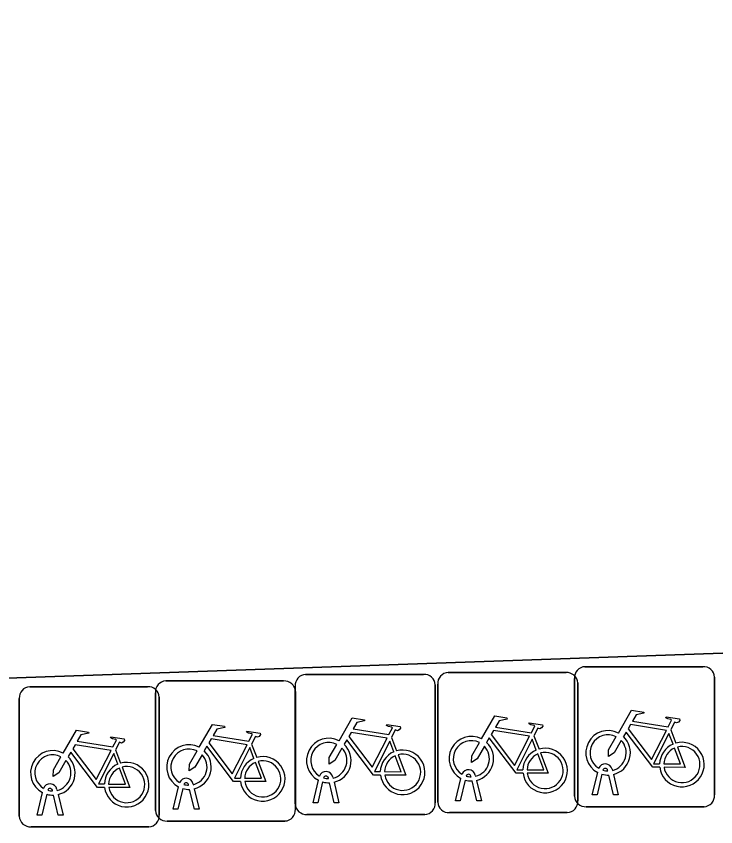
# Model space of a CAD drawing. Extents: x 160554 to 161248, y 385329 to 386506.
# Drawn here: x 160944.74 to 160949.73, y 386236.57 to 386242.35 of the extents above; entities that cross this region are included whole.
import ezdxf

# ---------------------------------------------------------------- set-up
doc = ezdxf.new("R2010")
doc.units = 0
for name, color, linetype in [('IMGEO_Fietsenrek', 7, 'Continuous'), ('IMGEO_Groenvoorziening', 7, 'Continuous'), ('IMGEO_Rijbaan_lokaal_open', 7, 'Continuous')]:
    doc.layers.add(name, color=color, linetype=linetype)

msp = doc.modelspace()

# ---------------------------------------------------------------- linework, layer by layer
at = {"layer": 'IMGEO_Fietsenrek'}
for p, q in [((160947.8249, 386237.6715), (160948.6658, 386237.6715)), ((160948.6658, 386237.6715), (160947.8249, 386237.6715)), ((160948.8009, 386237.7135), (160949.6418, 386237.7135)), ((160949.6418, 386237.7135), (160948.8009, 386237.7135)), ((160945.8099, 386237.6115), (160946.6508, 386237.6115)), ((160946.6508, 386237.6115), (160945.8099, 386237.6115)), ((160946.8079, 386237.6585), (160947.6488, 386237.6585)), ((160947.6488, 386237.6585), (160946.8079, 386237.6585)), ((160948.7265, 386236.7889), (160948.7265, 386237.6298)), ((160948.7265, 386237.6298), (160948.7265, 386236.7889)), ((160949.7255, 386237.6391), (160949.7255, 386236.7982)), ((160949.7255, 386236.7982), (160949.7255, 386237.6391)), ((160944.8389, 386237.5705), (160945.6798, 386237.5705)), ((160945.6798, 386237.5705), (160944.8389, 386237.5705)), ((160946.7335, 386236.7339), (160946.7335, 386237.5748)), ((160946.7335, 386237.5748), (160946.7335, 386236.7339)), ((160947.7325, 386237.5841), (160947.7325, 386236.7432)), ((160947.7325, 386236.7432), (160947.7325, 386237.5841)), ((160947.7505, 386236.7469), (160947.7505, 386237.5878)), ((160947.7505, 386237.5878), (160947.7505, 386236.7469)), ((160948.7495, 386237.5971), (160948.7495, 386236.7562)), ((160948.7495, 386236.7562), (160948.7495, 386237.5971)), ((160945.7355, 386236.6869), (160945.7355, 386237.5278)), ((160945.7355, 386237.5278), (160945.7355, 386236.6869)), ((160945.7635, 386237.4961), (160945.7635, 386236.6552)), ((160945.7635, 386236.6552), (160945.7635, 386237.4961)), ((160946.7345, 386237.5371), (160946.7345, 386236.6962)), ((160946.7345, 386236.6962), (160946.7345, 386237.5371)), ((160944.7645, 386236.6459), (160944.7645, 386237.4868)), ((160944.7645, 386237.4868), (160944.7645, 386236.6459)), ((160949.4132, 386237.2632), (160949.4495, 386237.168)), ((160947.4202, 386237.2082), (160947.4565, 386237.113)), ((160948.4372, 386237.2212), (160948.4735, 386237.126)), ((160946.4222, 386237.1612), (160946.4585, 386237.066)), ((160945.4512, 386237.1202), (160945.4875, 386237.025)), ((160948.9639, 386236.9699), (160948.9629, 386236.9742)), ((160948.9946, 386236.9814), (160948.9964, 386236.9735)), ((160946.9709, 386236.9149), (160946.9699, 386236.9192)), ((160947.0016, 386236.9264), (160947.0034, 386236.9185)), ((160947.8775, 386236.7563), (160947.9158, 386236.9163)), ((160947.9879, 386236.9279), (160947.9869, 386236.9322)), ((160948.0186, 386236.9394), (160948.0204, 386236.9315)), ((160948.8535, 386236.7983), (160948.8918, 386236.9583)), ((160948.9222, 386236.9461), (160948.8869, 386236.7983)), ((160949.005, 386236.7983), (160948.9711, 386236.94)), ((160949.0034, 386236.9443), (160949.0384, 386236.7983)), ((160945.9729, 386236.8679), (160945.9719, 386236.8722)), ((160946.0036, 386236.8794), (160946.0054, 386236.8715)), ((160946.8605, 386236.7433), (160946.8988, 386236.9033)), ((160946.9292, 386236.8911), (160946.8939, 386236.7433)), ((160947.012, 386236.7433), (160946.9781, 386236.885)), ((160947.0104, 386236.8893), (160947.0454, 386236.7433)), ((160947.9462, 386236.9041), (160947.9109, 386236.7563)), ((160948.029, 386236.7563), (160947.9951, 386236.898)), ((160948.0274, 386236.9023), (160948.0624, 386236.7563)), ((160944.8915, 386236.6553), (160944.9298, 386236.8153)), ((160944.9602, 386236.8031), (160944.9249, 386236.6553)), ((160945.0019, 386236.8269), (160945.0009, 386236.8312)), ((160945.0326, 386236.8384), (160945.0344, 386236.8305)), ((160945.0414, 386236.8013), (160945.0764, 386236.6553)), ((160945.8625, 386236.6963), (160945.9008, 386236.8563)), ((160945.9312, 386236.8441), (160945.8959, 386236.6963)), ((160946.014, 386236.6963), (160945.9801, 386236.838)), ((160946.0124, 386236.8423), (160946.0474, 386236.6963)), ((160945.043, 386236.6553), (160945.0091, 386236.797)), ((160946.8939, 386236.7433), (160946.8605, 386236.7433)), ((160947.0454, 386236.7433), (160947.012, 386236.7433)), ((160947.9109, 386236.7563), (160947.8775, 386236.7563)), ((160948.0624, 386236.7563), (160948.029, 386236.7563)), ((160948.8869, 386236.7983), (160948.8535, 386236.7983)), ((160949.0384, 386236.7983), (160949.005, 386236.7983)), ((160945.8959, 386236.6963), (160945.8625, 386236.6963)), ((160946.0474, 386236.6963), (160946.014, 386236.6963)), ((160949.6511, 386236.7145), (160948.8102, 386236.7145)), ((160948.8102, 386236.7145), (160949.6511, 386236.7145)), ((160944.9249, 386236.6553), (160944.8915, 386236.6553)), ((160945.0764, 386236.6553), (160945.043, 386236.6553)), ((160947.6581, 386236.6595), (160946.8172, 386236.6595)), ((160946.8172, 386236.6595), (160947.6581, 386236.6595)), ((160948.6751, 386236.6725), (160947.8342, 386236.6725)), ((160947.8342, 386236.6725), (160948.6751, 386236.6725)), ((160945.6891, 386236.5715), (160944.8482, 386236.5715)), ((160944.8482, 386236.5715), (160945.6891, 386236.5715)), ((160946.6601, 386236.6125), (160945.8192, 386236.6125)), ((160945.8192, 386236.6125), (160946.6601, 386236.6125))]:
    msp.add_line(p, q, dxfattribs=at)
for points in [[(160949.0391, 386237.2402), (160949.1338, 386237.4037), (160949.22, 386237.3899), (160949.2217, 386237.3812), (160949.1656, 386237.3703), (160949.1394, 386237.325), (160949.3946, 386237.2842)], [(160947.0461, 386237.1852), (160947.1408, 386237.3487), (160947.227, 386237.3349), (160947.2287, 386237.3262), (160947.1726, 386237.3153), (160947.1464, 386237.27), (160947.4016, 386237.2292)], [(160948.0631, 386237.1982), (160948.1578, 386237.3617), (160948.244, 386237.3479), (160948.2457, 386237.3392), (160948.1896, 386237.3283), (160948.1634, 386237.283), (160948.4186, 386237.2422)], [(160949.3946, 386237.2842), (160949.4196, 386237.333), (160949.4145, 386237.337), (160949.3913, 386237.3407), (160949.3786, 386237.3482), (160949.3776, 386237.3513), (160949.3798, 386237.3559), (160949.4746, 386237.3408), (160949.4769, 386237.3305), (160949.4675, 386237.3181), (160949.4551, 386237.3117), (160949.4406, 386237.3179), (160949.4132, 386237.2632)], [(160946.0481, 386237.1382), (160946.1428, 386237.3017), (160946.229, 386237.2879), (160946.2307, 386237.2792), (160946.1746, 386237.2683), (160946.1484, 386237.223), (160946.4036, 386237.1822)], [(160947.4016, 386237.2292), (160947.4266, 386237.278), (160947.4215, 386237.282), (160947.3983, 386237.2857), (160947.3856, 386237.2932), (160947.3846, 386237.2963), (160947.3868, 386237.3009), (160947.4816, 386237.2858), (160947.4839, 386237.2755), (160947.4745, 386237.2631), (160947.4621, 386237.2567), (160947.4476, 386237.2629), (160947.4202, 386237.2082)], [(160948.4186, 386237.2422), (160948.4436, 386237.291), (160948.4385, 386237.295), (160948.4153, 386237.2987), (160948.4026, 386237.3062), (160948.4016, 386237.3093), (160948.4038, 386237.3139), (160948.4986, 386237.2988), (160948.5009, 386237.2885), (160948.4915, 386237.2761), (160948.4791, 386237.2697), (160948.4646, 386237.2759), (160948.4372, 386237.2212)], [(160949.3817, 386237.259), (160949.1249, 386237.3), (160949.1082, 386237.2712), (160949.2752, 386237.0509), (160949.3817, 386237.259)], [(160945.0771, 386237.0972), (160945.1718, 386237.2607), (160945.258, 386237.2469), (160945.2597, 386237.2382), (160945.2036, 386237.2273), (160945.1774, 386237.182), (160945.4326, 386237.1412)], [(160945.4326, 386237.1412), (160945.4576, 386237.19), (160945.4525, 386237.194), (160945.4293, 386237.1977), (160945.4166, 386237.2052), (160945.4156, 386237.2083), (160945.4178, 386237.2129), (160945.5126, 386237.1978), (160945.5149, 386237.1875), (160945.5055, 386237.1751), (160945.4931, 386237.1687), (160945.4786, 386237.1749), (160945.4512, 386237.1202)], [(160946.4036, 386237.1822), (160946.4286, 386237.231), (160946.4235, 386237.235), (160946.4003, 386237.2387), (160946.3876, 386237.2462), (160946.3866, 386237.2493), (160946.3888, 386237.2539), (160946.4836, 386237.2388), (160946.4859, 386237.2285), (160946.4765, 386237.2161), (160946.4641, 386237.2097), (160946.4496, 386237.2159), (160946.4222, 386237.1612)], [(160947.3887, 386237.204), (160947.1319, 386237.245), (160947.1152, 386237.2162), (160947.2822, 386236.9959), (160947.3887, 386237.204)], [(160948.3588, 386236.9535), (160948.3091, 386236.9536), (160948.1184, 386237.2053), (160948.0994, 386237.1725)], [(160948.4057, 386237.217), (160948.1489, 386237.258), (160948.1322, 386237.2292), (160948.2992, 386237.0089), (160948.4057, 386237.217)], [(160949.0598, 386237.1877), (160949.0082, 386237.0985), (160948.9683, 386237.0725), (160948.9695, 386237.12), (160949.024, 386237.2142)], [(160949.3348, 386236.9955), (160949.2851, 386236.9956), (160949.0944, 386237.2473), (160949.0754, 386237.2145)], [(160949.4297, 386237.161), (160949.4004, 386237.2378), (160949.291, 386237.0197), (160949.3337, 386237.0196)], [(160945.4197, 386237.116), (160945.1629, 386237.157), (160945.1462, 386237.1282), (160945.3132, 386236.9079), (160945.4197, 386237.116)], [(160946.3907, 386237.157), (160946.1339, 386237.198), (160946.1172, 386237.1692), (160946.2842, 386236.9489), (160946.3907, 386237.157)], [(160947.0668, 386237.1327), (160947.0152, 386237.0435), (160946.9753, 386237.0175), (160946.9765, 386237.065), (160947.031, 386237.1592)], [(160947.3418, 386236.9405), (160947.2921, 386236.9406), (160947.1014, 386237.1923), (160947.0824, 386237.1595)], [(160947.4367, 386237.106), (160947.4074, 386237.1828), (160947.298, 386236.9647), (160947.3407, 386236.9646)], [(160948.0838, 386237.1457), (160948.0322, 386237.0565), (160947.9923, 386237.0305), (160947.9935, 386237.078), (160948.048, 386237.1722)], [(160948.4537, 386237.119), (160948.4244, 386237.1958), (160948.315, 386236.9777), (160948.3577, 386236.9776)], [(160945.3728, 386236.8525), (160945.3231, 386236.8526), (160945.1324, 386237.1043), (160945.1134, 386237.0715)], [(160945.4677, 386237.018), (160945.4384, 386237.0948), (160945.329, 386236.8767), (160945.3717, 386236.8766)], [(160946.0688, 386237.0857), (160946.0172, 386236.9965), (160945.9773, 386236.9705), (160945.9785, 386237.018), (160946.033, 386237.1122)], [(160946.3438, 386236.8935), (160946.2941, 386236.8936), (160946.1034, 386237.1453), (160946.0844, 386237.1125)], [(160946.4387, 386237.059), (160946.4094, 386237.1358), (160946.3, 386236.9177), (160946.3427, 386236.9176)], [(160948.3877, 386236.9775), (160948.5076, 386236.9773), (160948.4644, 386237.0909)], [(160948.4842, 386237.0978), (160948.5392, 386236.9532), (160948.3891, 386236.9535)], [(160949.3637, 386237.0195), (160949.4836, 386237.0193), (160949.4404, 386237.1329)], [(160949.4602, 386237.1398), (160949.5152, 386236.9952), (160949.3651, 386236.9955)], [(160945.0978, 386237.0447), (160945.0462, 386236.9555), (160945.0063, 386236.9295), (160945.0075, 386236.977), (160945.062, 386237.0712)], [(160946.3727, 386236.9175), (160946.4926, 386236.9173), (160946.4494, 386237.0309)], [(160946.4692, 386237.0378), (160946.5242, 386236.8932), (160946.3741, 386236.8935)], [(160947.3707, 386236.9645), (160947.4906, 386236.9643), (160947.4474, 386237.0779)], [(160947.4672, 386237.0848), (160947.5222, 386236.9402), (160947.3721, 386236.9405)], [(160945.4017, 386236.8765), (160945.5216, 386236.8763), (160945.4784, 386236.9899)], [(160945.4982, 386236.9968), (160945.5532, 386236.8522), (160945.4031, 386236.8525)]]:
    msp.add_lwpolyline(points, dxfattribs=at)
for centre, radius, start, end in [((160947.8282, 386237.5936), 0.0779, 92.4484, 184.28452), ((160947.8282, 386237.5936), 0.0779, 92.4484, 184.28452), ((160948.6716, 386237.5938), 0.0779, 2.4484, 94.28452), ((160948.6716, 386237.5938), 0.0779, 2.4484, 94.28452), ((160948.8042, 386237.6356), 0.0779, 92.4484, 184.28452), ((160948.8042, 386237.6356), 0.0779, 92.4484, 184.28452), ((160949.6476, 386237.6358), 0.0779, 2.4484, 94.28452), ((160949.6476, 386237.6358), 0.0779, 2.4484, 94.28452), ((160945.8132, 386237.5336), 0.0779, 92.4484, 184.28452), ((160945.8132, 386237.5336), 0.0779, 92.4484, 184.28452), ((160946.6566, 386237.5338), 0.0779, 2.4484, 94.28452), ((160946.6566, 386237.5338), 0.0779, 2.4484, 94.28452), ((160946.8112, 386237.5806), 0.0779, 92.4484, 184.28452), ((160946.8112, 386237.5806), 0.0779, 92.4484, 184.28452), ((160947.6546, 386237.5808), 0.0779, 2.4484, 94.28452), ((160947.6546, 386237.5808), 0.0779, 2.4484, 94.28452), ((160944.8422, 386237.4926), 0.0779, 92.4484, 184.28452), ((160944.8422, 386237.4926), 0.0779, 92.4484, 184.28452), ((160945.6856, 386237.4928), 0.0779, 2.4484, 94.28452), ((160945.6856, 386237.4928), 0.0779, 2.4484, 94.28452), ((160947.9901, 386237.0569), 0.159, 62.67661, 242.13685), ((160948.9661, 386237.0989), 0.159, 62.67661, 242.13685), ((160948.9661, 386237.0989), 0.129, 63.31916, 238.90302), ((160948.9661, 386237.0989), 0.159, 283.5766, 46.60424), ((160945.9751, 386236.9969), 0.159, 62.67661, 242.13685), ((160946.9731, 386237.0439), 0.159, 62.67661, 242.13685), ((160946.9731, 386237.0439), 0.129, 63.31916, 238.90302), ((160946.9731, 386237.0439), 0.159, 283.5766, 46.60424), ((160947.9901, 386237.0569), 0.129, 63.31916, 238.90302), ((160947.9901, 386237.0569), 0.159, 283.5766, 46.60424), ((160948.9661, 386237.0989), 0.129, 283.60429, 43.43025), ((160949.4927, 386237.0149), 0.159, 113.3408, 178.32165), ((160949.4927, 386237.0149), 0.159, 187.0065, 105.77075), ((160945.0041, 386236.9559), 0.159, 62.67661, 242.13685), ((160945.9751, 386236.9969), 0.129, 63.31916, 238.90302), ((160945.9751, 386236.9969), 0.159, 283.5766, 46.60424), ((160946.9731, 386237.0439), 0.129, 283.60429, 43.43025), ((160947.4997, 386236.9599), 0.159, 113.3408, 178.32165), ((160947.4997, 386236.9599), 0.159, 187.0065, 105.77075), ((160947.4997, 386236.9599), 0.129, 188.67146, 104.58832), ((160947.9901, 386237.0569), 0.129, 283.60429, 43.43025), ((160948.5167, 386236.9729), 0.159, 113.3408, 178.32165), ((160948.5167, 386236.9729), 0.159, 187.0065, 105.77075), ((160948.5167, 386236.9729), 0.129, 113.92302, 177.95563), ((160948.5167, 386236.9729), 0.129, 188.67146, 104.58832), ((160949.4927, 386237.0149), 0.129, 113.92302, 177.95563), ((160949.4927, 386237.0149), 0.129, 188.67146, 104.58832), ((160945.0041, 386236.9559), 0.129, 63.31916, 238.90302), ((160945.0041, 386236.9559), 0.129, 283.60429, 43.43025), ((160945.0041, 386236.9559), 0.159, 283.5766, 46.60424), ((160945.5307, 386236.8719), 0.159, 187.0065, 105.77075), ((160945.9751, 386236.9969), 0.129, 283.60429, 43.43025), ((160946.5017, 386236.9129), 0.159, 113.3408, 178.32165), ((160946.5017, 386236.9129), 0.159, 187.0065, 105.77075), ((160946.5017, 386236.9129), 0.129, 113.92302, 177.95563), ((160946.5017, 386236.9129), 0.129, 188.67146, 104.58832), ((160947.4997, 386236.9599), 0.129, 113.92302, 177.95563), ((160945.5307, 386236.8719), 0.159, 113.3408, 178.32165), ((160945.5307, 386236.8719), 0.129, 113.92302, 177.95563), ((160945.5307, 386236.8719), 0.129, 188.67146, 104.58832), ((160947.9699, 386236.9283), 0.0499, 12.8025, 158.69338), ((160948.9459, 386236.9703), 0.0499, 12.8025, 158.69338), ((160948.9459, 386236.9703), 0.0174, 12.8025, 163.45023), ((160948.9661, 386237.0989), 0.129, 253.41502, 269.02044), ((160945.9549, 386236.8683), 0.0499, 12.8025, 158.69338), ((160946.9529, 386236.9153), 0.0499, 12.8025, 158.69338), ((160946.9529, 386236.9153), 0.0174, 12.8025, 163.45023), ((160946.9731, 386237.0439), 0.129, 253.41502, 269.02044), ((160947.9699, 386236.9283), 0.0174, 12.8025, 163.45023), ((160947.9901, 386237.0569), 0.129, 253.41502, 269.02044), ((160948.9661, 386237.0989), 0.159, 253.99666, 271.78671), ((160944.9839, 386236.8273), 0.0499, 12.8025, 158.69338), ((160945.9549, 386236.8683), 0.0174, 12.8025, 163.45023), ((160945.9751, 386236.9969), 0.129, 253.41502, 269.02044), ((160946.9731, 386237.0439), 0.159, 253.99666, 271.78671), ((160947.9901, 386237.0569), 0.159, 253.99666, 271.78671), ((160945.0041, 386236.9559), 0.159, 253.99666, 271.78671), ((160944.9839, 386236.8273), 0.0174, 12.8025, 163.45023), ((160945.0041, 386236.9559), 0.129, 253.41502, 269.02044), ((160945.9751, 386236.9969), 0.159, 253.99666, 271.78671), ((160947.6548, 386236.7374), 0.0779, 272.4484, 4.28452), ((160947.6548, 386236.7374), 0.0779, 272.4484, 4.28452), ((160947.8284, 386236.7502), 0.0779, 182.4484, 274.28452), ((160947.8284, 386236.7502), 0.0779, 182.4484, 274.28452), ((160948.6718, 386236.7504), 0.0779, 272.4484, 4.28452), ((160948.6718, 386236.7504), 0.0779, 272.4484, 4.28452), ((160948.8044, 386236.7922), 0.0779, 182.4484, 274.28452), ((160948.8044, 386236.7922), 0.0779, 182.4484, 274.28452), ((160949.6478, 386236.7924), 0.0779, 272.4484, 4.28452), ((160949.6478, 386236.7924), 0.0779, 272.4484, 4.28452), ((160945.8134, 386236.6902), 0.0779, 182.4484, 274.28452), ((160945.8134, 386236.6902), 0.0779, 182.4484, 274.28452), ((160946.6568, 386236.6904), 0.0779, 272.4484, 4.28452), ((160946.6568, 386236.6904), 0.0779, 272.4484, 4.28452), ((160946.8114, 386236.7372), 0.0779, 182.4484, 274.28452), ((160946.8114, 386236.7372), 0.0779, 182.4484, 274.28452), ((160944.8424, 386236.6492), 0.0779, 182.4484, 274.28452), ((160944.8424, 386236.6492), 0.0779, 182.4484, 274.28452), ((160945.6858, 386236.6494), 0.0779, 272.4484, 4.28452), ((160945.6858, 386236.6494), 0.0779, 272.4484, 4.28452)]:
    msp.add_arc(centre, radius, start, end, dxfattribs=at)
at = {"layer": 'IMGEO_Groenvoorziening'}
msp.add_lwpolyline([(160931.272, 386239.044), (160930.591, 386239.026), (160930.651, 386237.142), (160983.686, 386238.993), (160989.383, 386239.192), (160989.282, 386242.051), (160985.3, 386241.93)], dxfattribs=at)
at = {"layer": 'IMGEO_Rijbaan_lokaal_open'}
msp.add_lwpolyline([(160988.085, 386275.995), (160989.087, 386247.587), (160989.24, 386243.256), (160989.282, 386242.051), (160989.383, 386239.192), (160983.686, 386238.993), (160930.651, 386237.142), (160930.591, 386239.026), (160930.553, 386240.227), (160930.5, 386241.876), (160928.494, 386241.814), (160928.056, 386254.705), (160929.444, 386254.763), (160929.218, 386260.72), (160924.826, 386260.56), (160925.478, 386241.688), (160923.77, 386241.663), (160923.128, 386260.498), (160923.086, 386260.496), (160922.836, 386266.648), (160916.727, 386266.406), (160916.379, 386275.892)], dxfattribs=at)

doc.saveas('drawing.dxf')
